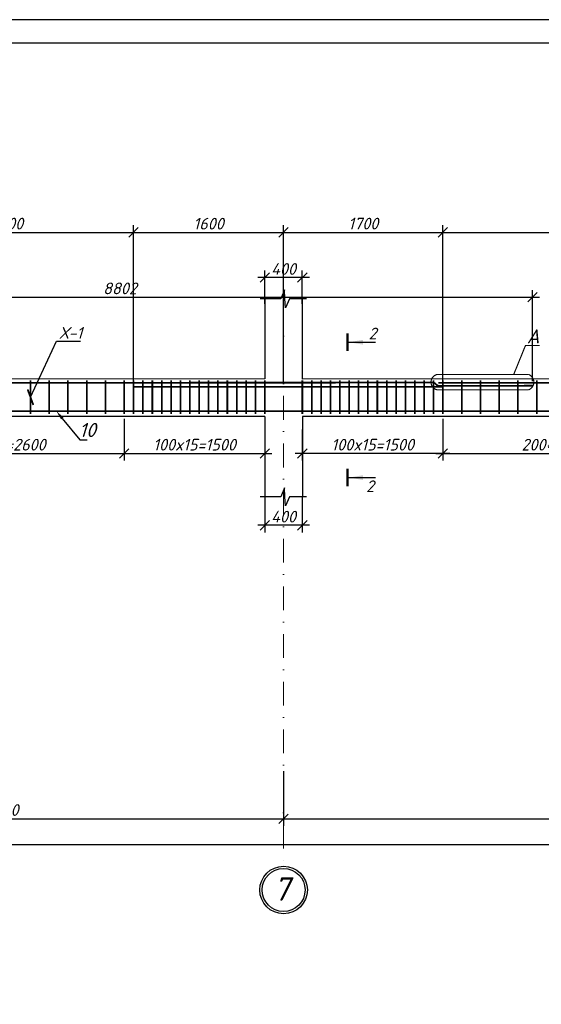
# Model space of a CAD drawing. Header units: millimetres. Extents: x -33345 to 4712671, y -3392 to 121473.
# Tile 544 of 656: x 2762499 to 2773628, y 65501 to 86501. Entities that reach past the tile are written whole.
import ezdxf
from ezdxf import colors
from ezdxf.entities.mleader import LeaderData, LeaderLine
from ezdxf.math import Vec2, Vec3

# ---------------------------------------------------------------- set-up
doc = ezdxf.new("R2010")
doc.units = ezdxf.units.MM
doc.linetypes.add('DASHDOTX2', pattern=[50.8, 25.4, -12.7, 0, -12.7])
doc.layers.add('0.25', color=7, linetype='Continuous', lineweight=25)
doc.layers.add('Лист', color=7, linetype='Continuous')
doc.styles.add('_text', font='isocpeui.ttf')
doc.styles.add('Arch-Dim', font='isocpeui.ttf', dxfattribs={"height": 200})
doc.styles.add('GOST 2.304', font='isocpeui.ttf')
doc.styles.add('Тохир', font='isocpeui.ttf', dxfattribs={"oblique": 2, "height": 250})
doc.dimstyles.new('Islom 94', dxfattribs={"dimtxt": 250, "dimasz": 200, "dimexe": 150, "dimexo": 100, "dimgap": 60, "dimtad": 1, "dimdec": 0, "dimtxsty": '_text', "dimblk": 'OBLIQUE', "dimcen": 0, "dimdle": 150, "dimadec": 0, "dimazin": 0, "dimtfac": 1, "dimtdec": 0, "dimtmove": 0, "dimatfit": 3, "dimfxl": 1, "dimarcsym": 0})

# ---------------------------------------------------------------- blocks, each defined once
blk = doc.blocks.new('*U327')
at = {"layer": '0.25', "color": 5, "linetype": 'Continuous', "lineweight": 25, "ltscale": 100}
blk.add_lwpolyline([(-125914, 0), (0, 0), (0, 42000), (-125914, 42000), (-125914, 0)], dxfattribs=at)
at = {"layer": '0.25', "color": 7, "linetype": 'Continuous', "lineweight": 30, "ltscale": 100}
blk.add_lwpolyline([(-123914, 500), (-500, 500), (-500, 41500), (-123914, 41500), (-123914, 500)], dxfattribs=at)
blk = doc.blocks.new('_Oblique')
at = {"color": 0, "linetype": 'ByBlock', "lineweight": -2}
blk.add_line((-0.5, -0.5), (0.5, 0.5), dxfattribs=at)
blk = doc.blocks.new('*D1346')
at = {"color": 0, "lineweight": -2, "ltscale": 10, "transparency": 16777216}
for p, q in [((2767729, 76322), (2767729, 75567)), ((2768529, 76322), (2768529, 75567)), ((2768679, 75717), (2767579, 75717))]:
    blk.add_line(p, q, dxfattribs=at)
at = {"layer": 'Defpoints', "color": 0, "ltscale": 10, "transparency": 16777216}
for p in [(2767729, 76422), (2768529, 76422), (2767729, 75717)]:
    blk.add_point(p, dxfattribs=at)
at = {"color": 0, "lineweight": -2, "ltscale": 10, "transparency": 16777216, "xscale": 200, "yscale": 200, "zscale": 200, "rotation": 180}
blk.add_blockref('_Oblique', (2767729, 75717), dxfattribs=at)
at = {"color": 0, "lineweight": -2, "ltscale": 10, "transparency": 16777216, "xscale": 200, "yscale": 200, "zscale": 200}
blk.add_blockref('_Oblique', (2768529, 75717), dxfattribs=at)
at = {"color": 0, "ltscale": 10, "transparency": 16777216, "insert": (2768129, 75902), "char_height": 250, "attachment_point": 5, "style": '_text'}
blk.add_mtext('400', dxfattribs=at)
blk = doc.blocks.new('*D1347')
at = {"color": 0, "lineweight": -2, "ltscale": 10, "transparency": 16777216}
for p, q in [((2767729, 80439), (2767729, 81150)), ((2768529, 80439), (2768529, 81150)), ((2768679, 81000), (2767579, 81000))]:
    blk.add_line(p, q, dxfattribs=at)
at = {"layer": 'Defpoints', "color": 0, "ltscale": 10, "transparency": 16777216}
for p in [(2767729, 81000), (2767729, 80339), (2768529, 80339)]:
    blk.add_point(p, dxfattribs=at)
at = {"color": 0, "lineweight": -2, "ltscale": 10, "transparency": 16777216, "xscale": 200, "yscale": 200, "zscale": 200, "rotation": 180}
blk.add_blockref('_Oblique', (2767729, 81000), dxfattribs=at)
at = {"color": 0, "lineweight": -2, "ltscale": 10, "transparency": 16777216, "xscale": 200, "yscale": 200, "zscale": 200}
blk.add_blockref('_Oblique', (2768529, 81000), dxfattribs=at)
at = {"color": 0, "ltscale": 10, "transparency": 16777216, "insert": (2768129, 81185), "char_height": 250, "attachment_point": 5, "style": '_text'}
blk.add_mtext('400', dxfattribs=at)
blk = doc.blocks.new('*D2859')
at = {"color": 0, "lineweight": -2, "ltscale": 10, "transparency": 16777216}
for p, q in [((2812929, 77052), (2812929, 68756)), ((2694129, 74194), (2694129, 68756)), ((2813079, 68906), (2693979, 68906))]:
    blk.add_line(p, q, dxfattribs=at)
at = {"layer": 'Defpoints', "color": 0, "ltscale": 10, "transparency": 16777216}
for p in [(2812929, 77152), (2694129, 74294, 1359241), (2694129, 68906)]:
    blk.add_point(p, dxfattribs=at)
at = {"color": 0, "lineweight": -2, "ltscale": 10, "transparency": 16777216, "xscale": 200, "yscale": 200, "zscale": 200, "rotation": 180}
blk.add_blockref('_Oblique', (2694129, 68906), dxfattribs=at)
at = {"color": 0, "lineweight": -2, "ltscale": 10, "transparency": 16777216, "xscale": 200, "yscale": 200, "zscale": 200}
blk.add_blockref('_Oblique', (2812929, 68906), dxfattribs=at)
at = {"color": 0, "ltscale": 10, "transparency": 16777216, "insert": (2753529, 69091), "char_height": 250, "attachment_point": 5, "style": '_text'}
blk.add_mtext('59400', dxfattribs=at)
blk = doc.blocks.new('*D1404')
at = {"color": 0, "lineweight": -2, "ltscale": 10, "transparency": 16777216}
for p, q in [((2764729, 77991), (2764729, 77102)), ((2767729, 77759), (2767729, 77102)), ((2764579, 77252), (2767879, 77252))]:
    blk.add_line(p, q, dxfattribs=at)
at = {"layer": 'Defpoints', "color": 0, "ltscale": 10, "transparency": 16777216}
for p in [(2764729, 78091), (2767729, 77859), (2767729, 77252)]:
    blk.add_point(p, dxfattribs=at)
at = {"color": 0, "lineweight": -2, "ltscale": 10, "transparency": 16777216, "xscale": 200, "yscale": 200, "zscale": 200, "rotation": 180}
blk.add_blockref('_Oblique', (2764729, 77252), dxfattribs=at)
at = {"color": 0, "lineweight": -2, "ltscale": 10, "transparency": 16777216, "xscale": 200, "yscale": 200, "zscale": 200}
blk.add_blockref('_Oblique', (2767729, 77252), dxfattribs=at)
at = {"color": 0, "ltscale": 10, "transparency": 16777216, "insert": (2766229, 77437), "char_height": 250, "attachment_point": 5, "style": '_text'}
blk.add_mtext('100x15=1500', dxfattribs=at)
blk = doc.blocks.new('*D1405')
at = {"color": 0, "lineweight": -2, "ltscale": 10, "transparency": 16777216}
for p, q in [((2759529, 77877), (2759529, 77102)), ((2764729, 77877), (2764729, 77102)), ((2759379, 77252), (2764879, 77252))]:
    blk.add_line(p, q, dxfattribs=at)
at = {"layer": 'Defpoints', "color": 0, "ltscale": 10, "transparency": 16777216}
for p in [(2759529, 77977, 1359241), (2764729, 77977, 1359241), (2764729, 77252)]:
    blk.add_point(p, dxfattribs=at)
at = {"color": 0, "lineweight": -2, "ltscale": 10, "transparency": 16777216, "xscale": 200, "yscale": 200, "zscale": 200, "rotation": 180}
blk.add_blockref('_Oblique', (2759529, 77252), dxfattribs=at)
at = {"color": 0, "lineweight": -2, "ltscale": 10, "transparency": 16777216, "xscale": 200, "yscale": 200, "zscale": 200}
blk.add_blockref('_Oblique', (2764729, 77252), dxfattribs=at)
at = {"color": 0, "ltscale": 10, "transparency": 16777216, "insert": (2762129, 77437), "char_height": 250, "attachment_point": 5, "style": '_text'}
blk.add_mtext('200*13=2600', dxfattribs=at)
blk = doc.blocks.new('*D1461')
at = {"color": 0, "lineweight": -2, "ltscale": 10, "transparency": 16777216}
for p, q in [((2771529, 77877), (2771529, 77102)), ((2776729, 77877), (2776729, 77102)), ((2771379, 77252), (2776879, 77252))]:
    blk.add_line(p, q, dxfattribs=at)
at = {"layer": 'Defpoints', "color": 0, "ltscale": 10, "transparency": 16777216}
for p in [(2771529, 77977, 1359241), (2776729, 77977, 1359241), (2776729, 77252)]:
    blk.add_point(p, dxfattribs=at)
at = {"color": 0, "lineweight": -2, "ltscale": 10, "transparency": 16777216, "xscale": 200, "yscale": 200, "zscale": 200, "rotation": 180}
blk.add_blockref('_Oblique', (2771529, 77252), dxfattribs=at)
at = {"color": 0, "lineweight": -2, "ltscale": 10, "transparency": 16777216, "xscale": 200, "yscale": 200, "zscale": 200}
blk.add_blockref('_Oblique', (2776729, 77252), dxfattribs=at)
at = {"color": 0, "ltscale": 10, "transparency": 16777216, "insert": (2774129, 77437), "char_height": 250, "attachment_point": 5, "style": '_text'}
blk.add_mtext('200*13=2600', dxfattribs=at)
blk = doc.blocks.new('*D1470')
at = {"color": 0, "lineweight": -2, "ltscale": 10, "transparency": 16777216}
for p, q in [((2771529, 77991), (2771529, 77102)), ((2768529, 77759), (2768529, 77102)), ((2771679, 77252), (2768379, 77252))]:
    blk.add_line(p, q, dxfattribs=at)
at = {"layer": 'Defpoints', "color": 0, "ltscale": 10, "transparency": 16777216}
for p in [(2771529, 78091), (2768529, 77859), (2768529, 77252)]:
    blk.add_point(p, dxfattribs=at)
at = {"color": 0, "lineweight": -2, "ltscale": 10, "transparency": 16777216, "xscale": 200, "yscale": 200, "zscale": 200, "rotation": 180}
blk.add_blockref('_Oblique', (2768529, 77252), dxfattribs=at)
at = {"color": 0, "lineweight": -2, "ltscale": 10, "transparency": 16777216, "xscale": 200, "yscale": 200, "zscale": 200}
blk.add_blockref('_Oblique', (2771529, 77252), dxfattribs=at)
at = {"color": 0, "ltscale": 10, "transparency": 16777216, "insert": (2770029, 77437), "char_height": 250, "attachment_point": 5, "style": '_text'}
blk.add_mtext('100x15=1500', dxfattribs=at)
blk = doc.blocks.new('*D2918')
at = {"color": 0, "lineweight": -2, "transparency": 16777216}
for p, q in [((2759529, 78773), (2759529, 82116)), ((2764929, 78769), (2764929, 82116)), ((2759379, 81966), (2765079, 81966))]:
    blk.add_line(p, q, dxfattribs=at)
at = {"layer": 'Defpoints', "color": 0, "transparency": 16777216}
for p in [(2764929, 81966), (2759529, 78673, 1359241), (2764929, 78669, 1359241)]:
    blk.add_point(p, dxfattribs=at)
at = {"color": 0, "lineweight": -2, "transparency": 16777216, "xscale": 200, "yscale": 200, "zscale": 200, "rotation": 180}
blk.add_blockref('_Oblique', (2759529, 81966), dxfattribs=at)
at = {"color": 0, "lineweight": -2, "transparency": 16777216, "xscale": 200, "yscale": 200, "zscale": 200}
blk.add_blockref('_Oblique', (2764929, 81966), dxfattribs=at)
at = {"color": 0, "lineweight": 0, "transparency": 16777216, "insert": (2762229, 82153), "char_height": 250, "attachment_point": 5, "style": '_text'}
blk.add_mtext('2700', dxfattribs=at)
blk = doc.blocks.new('*D2919')
at = {"color": 0, "lineweight": -2, "transparency": 16777216}
for p, q in [((2764929, 78769), (2764929, 82116)), ((2768129, 78771), (2768129, 82116)), ((2764779, 81966), (2768279, 81966))]:
    blk.add_line(p, q, dxfattribs=at)
at = {"layer": 'Defpoints', "color": 0, "transparency": 16777216}
for p in [(2768129, 81966), (2764929, 78669, 1359241), (2768129, 78671, 1359241)]:
    blk.add_point(p, dxfattribs=at)
at = {"color": 0, "lineweight": -2, "transparency": 16777216, "xscale": 200, "yscale": 200, "zscale": 200, "rotation": 180}
blk.add_blockref('_Oblique', (2764929, 81966), dxfattribs=at)
at = {"color": 0, "lineweight": -2, "transparency": 16777216, "xscale": 200, "yscale": 200, "zscale": 200}
blk.add_blockref('_Oblique', (2768129, 81966), dxfattribs=at)
at = {"color": 0, "lineweight": 0, "transparency": 16777216, "insert": (2766529, 82151), "char_height": 250, "attachment_point": 5, "style": '_text'}
blk.add_mtext('1600', dxfattribs=at)
blk = doc.blocks.new('*D2920')
at = {"color": 0, "lineweight": -2, "transparency": 16777216}
for p, q in [((2768129, 78771), (2768129, 82116)), ((2771529, 78773), (2771529, 82116)), ((2767979, 81966), (2771679, 81966))]:
    blk.add_line(p, q, dxfattribs=at)
at = {"layer": 'Defpoints', "color": 0, "transparency": 16777216}
for p in [(2771529, 81966), (2768129, 78671, 1359241), (2771529, 78673, 1359241)]:
    blk.add_point(p, dxfattribs=at)
at = {"color": 0, "lineweight": -2, "transparency": 16777216, "xscale": 200, "yscale": 200, "zscale": 200, "rotation": 180}
blk.add_blockref('_Oblique', (2768129, 81966), dxfattribs=at)
at = {"color": 0, "lineweight": -2, "transparency": 16777216, "xscale": 200, "yscale": 200, "zscale": 200}
blk.add_blockref('_Oblique', (2771529, 81966), dxfattribs=at)
at = {"color": 0, "lineweight": 0, "transparency": 16777216, "insert": (2769829, 82153), "char_height": 250, "attachment_point": 5, "style": '_text'}
blk.add_mtext('1700', dxfattribs=at)
blk = doc.blocks.new('*D2921')
at = {"color": 0, "lineweight": -2, "transparency": 16777216}
for p, q in [((2771529, 78773), (2771529, 82116)), ((2776929, 78769), (2776929, 82116)), ((2771379, 81966), (2777079, 81966))]:
    blk.add_line(p, q, dxfattribs=at)
at = {"layer": 'Defpoints', "color": 0, "transparency": 16777216}
for p in [(2776929, 81966), (2771529, 78673, 1359241), (2776929, 78669, 1359241)]:
    blk.add_point(p, dxfattribs=at)
at = {"color": 0, "lineweight": -2, "transparency": 16777216, "xscale": 200, "yscale": 200, "zscale": 200, "rotation": 180}
blk.add_blockref('_Oblique', (2771529, 81966), dxfattribs=at)
at = {"color": 0, "lineweight": -2, "transparency": 16777216, "xscale": 200, "yscale": 200, "zscale": 200}
blk.add_blockref('_Oblique', (2776929, 81966), dxfattribs=at)
at = {"color": 0, "lineweight": 0, "transparency": 16777216, "insert": (2774229, 82153), "char_height": 250, "attachment_point": 5, "style": '_text'}
blk.add_mtext('2700', dxfattribs=at)
blk = doc.blocks.new('_ArchTick')
at = {"color": 0, "linetype": 'ByBlock', "const_width": 0.15}
blk.add_lwpolyline([(-0.5, -0.5), (0.5, 0.5)], dxfattribs=at)
blk = doc.blocks.new('*D2938')
at = {"color": 0, "lineweight": -2, "ltscale": 10, "transparency": 16777216}
for p, q in [((2768129, 70474), (2768129, 69310)), ((2756129, 70155), (2756129, 69310)), ((2755979, 69460), (2768279, 69460))]:
    blk.add_line(p, q, dxfattribs=at)
at = {"layer": 'Defpoints', "color": 0, "ltscale": 10, "transparency": 16777216}
for p in [(2768129, 70574), (2756129, 70255), (2768129, 69460)]:
    blk.add_point(p, dxfattribs=at)
at = {"color": 0, "lineweight": -2, "ltscale": 10, "transparency": 16777216, "xscale": 200, "yscale": 200, "zscale": 200, "rotation": 180}
blk.add_blockref('_Oblique', (2756129, 69460), dxfattribs=at)
at = {"color": 0, "lineweight": -2, "ltscale": 10, "transparency": 16777216, "xscale": 200, "yscale": 200, "zscale": 200}
blk.add_blockref('_Oblique', (2768129, 69460), dxfattribs=at)
at = {"color": 0, "ltscale": 10, "transparency": 16777216, "insert": (2762129, 69645), "char_height": 250, "attachment_point": 5, "style": '_text'}
blk.add_mtext('6000', dxfattribs=at)
blk = doc.blocks.new('*D2939')
at = {"color": 0, "lineweight": -2, "ltscale": 10, "transparency": 16777216}
for p, q in [((2768129, 70474), (2768129, 69310)), ((2780129, 70407), (2780129, 69310)), ((2767979, 69460), (2780279, 69460))]:
    blk.add_line(p, q, dxfattribs=at)
at = {"layer": 'Defpoints', "color": 0, "ltscale": 10, "transparency": 16777216}
for p in [(2768129, 70574), (2780129, 70507), (2780129, 69460)]:
    blk.add_point(p, dxfattribs=at)
at = {"color": 0, "lineweight": -2, "ltscale": 10, "transparency": 16777216, "xscale": 200, "yscale": 200, "zscale": 200, "rotation": 180}
blk.add_blockref('_Oblique', (2768129, 69460), dxfattribs=at)
at = {"color": 0, "lineweight": -2, "ltscale": 10, "transparency": 16777216, "xscale": 200, "yscale": 200, "zscale": 200}
blk.add_blockref('_Oblique', (2780129, 69460), dxfattribs=at)
at = {"color": 0, "ltscale": 10, "transparency": 16777216, "insert": (2774129, 69645), "char_height": 250, "attachment_point": 5, "style": '_text'}
blk.add_mtext('6000', dxfattribs=at)
blk = doc.blocks.new('*D2943')
at = {"color": 0, "lineweight": -2, "transparency": 16777216}
for p, q in [((2755837, 78855), (2755837, 80735)), ((2773441, 78795), (2773441, 80735)), ((2755687, 80585), (2773591, 80585))]:
    blk.add_line(p, q, dxfattribs=at)
at = {"layer": 'Defpoints', "color": 0, "transparency": 16777216}
for p in [(2773441, 80585), (2755837, 78755), (2773441, 78695, -1359241)]:
    blk.add_point(p, dxfattribs=at)
at = {"color": 0, "lineweight": -2, "transparency": 16777216, "xscale": 200, "yscale": 200, "zscale": 200, "rotation": 180}
blk.add_blockref('_Oblique', (2755837, 80585), dxfattribs=at)
at = {"color": 0, "lineweight": -2, "transparency": 16777216, "xscale": 200, "yscale": 200, "zscale": 200}
blk.add_blockref('_Oblique', (2773441, 80585), dxfattribs=at)
at = {"color": 0, "lineweight": 0, "transparency": 16777216, "insert": (2764639, 80770), "char_height": 250, "attachment_point": 5, "style": '_text'}
blk.add_mtext('8802', dxfattribs=at)

msp = doc.modelspace()

# ---------------------------------------------------------------- linework, layer by layer
at = {"color": 177, "ltscale": 10, "true_color": 0x293189}
for p, q in [((2767729.328, 80553.939), (2767729.328, 78841.039)), ((2767729.328, 80550.332), (2767729.328, 78841.039)), ((2767729.328, 78041.039), (2767729.328, 76324.533))]:
    msp.add_line(p, q, dxfattribs=at)
at = {"color": 1, "linetype": 'DASHDOTX2', "lineweight": 5, "ltscale": 20}
msp.add_line((2768129.483, 80510.221), (2768129.483, 68447.111), dxfattribs=at)
at = {"color": 177, "lineweight": 25, "ltscale": 10, "true_color": 0x293189}
for p, q in [((2768529.328, 78834.955), (2768529.328, 80550.332)), ((2767729.328, 78841.039), (2756529.328, 78834.955)), ((2779729.328, 78841.039), (2768529.328, 78834.955)), ((2767729.328, 78041.039), (2756529.328, 78038.644)), ((2779729.328, 78041.039), (2768529.328, 78038.644)), ((2768529.328, 78038.644), (2768529.328, 76324.533))]:
    msp.add_line(p, q, dxfattribs=at)
at = {"color": 116, "true_color": 0x136734}
for p, q in [((2769521.18, 79622.392), (2770092.888, 79622.393)), ((2769521.18, 76735.179), (2770092.888, 76735.18))]:
    msp.add_line(p, q, dxfattribs=at)
at = {"color": 7}
for points in [[(2768615.331, 80550.332), (2768257.925, 80550.332), (2768166.674, 80356.153), (2768157.891, 80549.22), (2768150.159, 80740.959), (2768068.397, 80550.332), (2767630.082, 80550.332)], [(2768615.331, 76324.533), (2768257.925, 76324.533), (2768166.674, 76130.353), (2768157.891, 76323.42), (2768150.159, 76515.16), (2768068.397, 76324.533), (2767630.082, 76324.533)]]:
    msp.add_lwpolyline(points, dxfattribs=at)
at = {"color": 116, "linetype": 'Continuous', "lineweight": 50, "ltscale": 100, "true_color": 0x136734}
for points in [[(2769496.181, 79437.668), (2769496.18, 79807.116)], [(2769496.181, 76550.455), (2769496.18, 76919.903)]]:
    msp.add_lwpolyline(points, dxfattribs=at)
at = {"color": 18, "true_color": 0x000000, "const_width": 25, "elevation": -1359241.496}
msp.add_lwpolyline([(2773038.619, 78934.496), (2773290.066, 79553.184), (2773594.877, 79552.169)], dxfattribs=at)
at = {"ltscale": 100, "const_width": 36.895, "elevation": -1359241.496}
for points in [[(2773440.671, 78695.24), (2771439.899, 78693.741), (2771439.899, 78693.741), (2771439.899, 78693.741), (2771439.899, 78693.741, -0.177499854), (2771401.118, 78707.94), (2771354.867, 78747.081, 0.177499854), (2771316.086, 78761.281), (2769809.118, 78760.683), (2755837.01, 78754.616)], [(2794039.531, 78695.24), (2792038.759, 78693.741), (2792038.759, 78693.741), (2792038.759, 78693.741), (2792038.759, 78693.741, -0.177499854), (2791999.978, 78707.94), (2791953.727, 78747.081, 0.177499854), (2791914.946, 78761.281), (2791859.978, 78760.683), (2771431.28, 78755.928)]]:
    msp.add_lwpolyline(points, format="xyb", dxfattribs=at)
at = {"color": 32, "ltscale": 100, "true_color": 0xcd6928, "const_width": 36.895}
for points in [[(2762729.328, 78810.129), (2762729.328, 78091.476)], [(2763129.328, 78810.129), (2763129.328, 78091.476)], [(2763529.328, 78810.129), (2763529.328, 78091.476)], [(2763929.328, 78810.129), (2763929.328, 78091.476)], [(2764329.328, 78810.129), (2764329.328, 78091.476)], [(2764729.328, 78810.129), (2764729.328, 78091.476)], [(2764929.328, 78810.129), (2764929.328, 78091.476)], [(2765129.328, 78810.129), (2765129.328, 78091.476)], [(2765329.328, 78810.129), (2765329.328, 78091.476)], [(2765329.328, 78810.129), (2765329.328, 78091.476)], [(2765529.328, 78810.129), (2765529.328, 78091.476)], [(2765729.328, 78810.129), (2765729.328, 78091.476)], [(2765929.328, 78810.129), (2765929.328, 78091.476)], [(2766129.328, 78810.129), (2766129.328, 78091.476)], [(2766329.328, 78810.129), (2766329.328, 78091.476)], [(2766529.328, 78810.129), (2766529.328, 78091.476)], [(2766729.328, 78810.129), (2766729.328, 78091.476)], [(2766929.328, 78810.129), (2766929.328, 78091.476)], [(2767129.328, 78810.129), (2767129.328, 78091.476)], [(2767329.328, 78810.129), (2767329.328, 78091.476)], [(2767529.328, 78810.129), (2767529.328, 78091.476)], [(2767729.328, 78810.129), (2767729.328, 78091.476)], [(2768529.328, 78810.129), (2768529.328, 78091.476)], [(2768729.328, 78810.129), (2768729.328, 78091.476)], [(2768929.328, 78810.129), (2768929.328, 78091.476)], [(2769129.328, 78810.129), (2769129.328, 78091.476)], [(2769329.328, 78810.129), (2769329.328, 78091.476)], [(2769529.328, 78810.129), (2769529.328, 78091.476)], [(2769729.328, 78810.129), (2769729.328, 78091.476)], [(2769929.328, 78810.129), (2769929.328, 78091.476)], [(2770129.328, 78810.129), (2770129.328, 78091.476)], [(2770329.328, 78810.129), (2770329.328, 78091.476)], [(2770529.328, 78810.129), (2770529.328, 78091.476)], [(2770729.328, 78810.129), (2770729.328, 78091.476)], [(2770929.328, 78810.129), (2770929.328, 78091.476)], [(2770929.328, 78810.129), (2770929.328, 78091.476)], [(2771129.328, 78810.129), (2771129.328, 78091.476)], [(2771329.328, 78810.129), (2771329.328, 78091.476)], [(2771529.328, 78810.129), (2771529.328, 78091.476)], [(2771929.328, 78810.129), (2771929.328, 78091.476)], [(2772329.328, 78810.129), (2772329.328, 78091.476)], [(2772729.328, 78810.129), (2772729.328, 78091.476)], [(2773129.328, 78810.129), (2773129.328, 78091.476)], [(2773529.328, 78810.129), (2773529.328, 78091.476)]]:
    msp.add_lwpolyline(points, dxfattribs=at)
at = {"color": 18, "true_color": 0x000000, "const_width": 25, "elevation": -1359241.496}
msp.add_lwpolyline([(2773360.372, 78608.572), (2771404.252, 78608.572, -0.795863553), (2771404.252, 78934.496), (2773360.372, 78934.496, -0.661963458), (2773360.372, 78608.572)], format="xyb", dxfattribs=at)
at = {"color": 5, "ltscale": 100, "const_width": 36.895}
msp.add_lwpolyline([(2764929.328, 78668.616), (2771529.328, 78672.533)], dxfattribs=at)
at = {"ltscale": 100, "const_width": 36.895}
msp.add_lwpolyline([(2777002.347, 78215.906), (2775001.576, 78218.124), (2775001.576, 78218.124), (2775001.576, 78218.124), (2775001.576, 78218.124, 0.177499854), (2774962.789, 78203.938), (2774916.524, 78164.814, -0.177499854), (2774877.738, 78150.629), (2768209.747, 78151.277), (2755837.118, 78153.359)], format="xyb", dxfattribs=at)
at = {"color": 18, "ltscale": 15, "true_color": 0x000000}
msp.add_circle((2768129.483, 67939.597), 507.514, dxfattribs=at)
at = {"color": 1, "lineweight": 30, "ltscale": 15}
msp.add_circle((2768129.483, 67939.597), 457.514, dxfattribs=at)
at = {"color": 116, "true_color": 0x136734}
for points in [[(2769521.18, 79622.392), (2769821.631, 79672.671), (2769821.631, 79572.115)], [(2769521.18, 76735.179), (2769821.631, 76785.458), (2769821.631, 76684.902)]]:
    msp.add_solid(points, dxfattribs=at)

# ---------------------------------------------------------------- block references
at = {"layer": 'Лист', "ltscale": 100, "transparency": 33554687}
msp.add_blockref('*U327', (2816119.017, 44501.326, 1359241.5), dxfattribs=at)

# ---------------------------------------------------------------- texts
at = {"color": 116, "true_color": 0x136734, "style": '_text'}
msp.add_text('2', height=250, dxfattribs=at).set_placement((2769890.234, 76426.34))
at = {"color": 116, "true_color": 0x136734, "insert": (2769943.655, 79933.296), "char_height": 250, "width": 186.33523, "attachment_point": 1, "style": '_text'}
msp.add_mtext('2', dxfattribs=at)
at = {"color": 18, "true_color": 0x000000, "insert": (2773317.911, 79896.773, -1359241.496), "char_height": 300, "width": 227.18182, "attachment_point": 1, "style": 'Arch-Dim'}
msp.add_mtext('A', dxfattribs=at)
at = {"insert": (2768259.156, 67711.611, 473082.499), "char_height": 500, "width": 333.15362, "attachment_point": 9, "style": 'GOST 2.304'}
msp.add_mtext('7', dxfattribs=at)

# ---------------------------------------------------------------- dimensions: what is measured, and where the dimension line sits
at = {"color": 154, "lineweight": 0}
for base, p1, p2, picture, middle in [((2764929.328, 81965.919, -1359241.496), (2759529.328, 78672.533), (2764929.328, 78668.616), '*D2918', (2762229.328, 82152.529, -1359241.496)), ((2768129.483, 81965.919, -1359241.496), (2764929.328, 78668.616), (2768129.483, 78670.515), '*D2919', (2766529.405, 82150.919, -1359241.496)), ((2771529.328, 81965.919, -1359241.496), (2768129.483, 78670.515), (2771529.328, 78672.533), '*D2920', (2769829.405, 82152.529, -1359241.496)), ((2776929.328, 81965.919, -1359241.496), (2771529.328, 78672.533), (2776929.328, 78668.616), '*D2921', (2774229.328, 82152.529, -1359241.496)), ((2773440.671, 80584.55), (2755837.01, 78754.616), (2773440.671, 78695.24, -1359241.496), '*D2943', (2764638.841, 80769.55))]:
    dim = msp.add_linear_dim(base=base, p1=p1, p2=p2, dimstyle='Islom 94', override={"dimlfac": 0.5, "dimtmove": 1}, dxfattribs=at)
    dim.commit()
    dim.dimension.update_dxf_attribs({"geometry": picture, "text_midpoint": middle})
at = {"color": 177, "ltscale": 10, "true_color": 0x293189}
for base, p1, p2, text, picture, middle in [((2767729.328, 80999.817), (2768529.328, 80338.989), (2767729.328, 80338.989), '400', '*D1347', (2768129.328, 81184.817)), ((2764729.328, 77251.951, -1359241.496), (2759529.328, 77977.376), (2764729.328, 77977.376), '200*13=<>', '*D1405', (2762129.328, 77436.951, -1359241.496)), ((2768529.328, 77251.951), (2771529.328, 78091.476), (2768529.328, 77859.271), '100x15=<>', '*D1470', (2770029.328, 77436.951)), ((2776729.328, 77251.951, -1359241.496), (2771529.328, 77977.376), (2776729.328, 77977.376), '200*13=<>', '*D1461', (2774129.328, 77436.951, -1359241.496)), ((2767729.328, 75717.454), (2768529.328, 76421.806), (2767729.328, 76421.806), '400', '*D1346', (2768129.328, 75902.454))]:
    dim = msp.add_linear_dim(base=base, p1=p1, p2=p2, text=text, dimstyle='Islom 94', override={"dimlfac": 0.5}, dxfattribs=at)
    dim.commit()
    dim.dimension.update_dxf_attribs({"geometry": picture, "text_midpoint": middle})
dim = msp.add_linear_dim(base=(2767729.328, 77251.951), p1=(2764729.328, 78091.476), p2=(2767729.328, 77859.271), angle=180, text='100x15=<>', dimstyle='Islom 94', override={"dimlfac": 0.5}, dxfattribs=at)
dim.commit()
dim.dimension.update_dxf_attribs({"geometry": '*D1404', "text_midpoint": (2766229.328, 77436.951)})
for base, p1, p2, picture, middle in [((2694129.483, 68906.337, -1359241.496), (2812929.483, 77151.696, -1359241.496), (2694129.483, 74293.565), '*D2859', (2753529.483, 69091.337, -1359241.496)), ((2768129.483, 69459.503), (2756129.483, 70254.915), (2768129.483, 70573.924), '*D2938', (2762129.483, 69644.503)), ((2780129.483, 69459.503), (2768129.483, 70573.924), (2780129.483, 70507.061), '*D2939', (2774129.483, 69644.503))]:
    dim = msp.add_linear_dim(base=base, p1=p1, p2=p2, dimstyle='Islom 94', override={"dimlfac": 0.5}, dxfattribs=at)
    dim.commit()
    dim.dimension.update_dxf_attribs({"geometry": picture, "text_midpoint": middle})

# ---------------------------------------------------------------- leaders
at = {"lineweight": 25}
ml = msp.add_multileader_mtext('Standard', dxfattribs=at)
ml.set_content('Х-1', color=256, style='Тохир')
ml.set_leader_properties()
ml.set_arrow_properties(name='ARCHTICK')
ml.build(insert=Vec2(0, 0))
ml.multileader.update_dxf_attribs({"text_left_attachment_type": 6, "text_right_attachment_type": 6, "dogleg_length": 0.36, "arrow_head_size": 250})
ctx = ml.context
ctx.base_point, ctx.char_height, ctx.arrow_head_size, ctx.plane_origin = Vec3(2763284.502, 79645.892), 250, 250, Vec3(2743926.029, 75472.118)
ctx.left_attachment, ctx.right_attachment, ctx.text_align_type = 6, 6, 1
notes = []
notes.append((ctx, [(1, (1, 1, 0), (2763284.142, 79645.892), (1, 0), 0.36, [(0, [(2762729.328, 78450.802)], 0, [])])]))
ctx.mtext.insert, ctx.mtext.alignment, ctx.mtext.flow_direction = Vec3(2763589.551, 79945.892), 2, 5
at = {"color": 226, "lineweight": 25, "true_color": 0x691c66}
ml = msp.add_multileader_mtext('Standard', dxfattribs=at)
ml.set_content('10', color=(105, 28, 102), style='Тохир')
ml.set_leader_properties()
ml.build(insert=Vec2(0, 0))
ml.multileader.update_dxf_attribs({"text_left_attachment_type": 6, "text_right_attachment_type": 6, "dogleg_length": 0.36, "arrow_head_size": 200})
ctx = ml.context
ctx.base_point, ctx.char_height, ctx.arrow_head_size, ctx.plane_origin = Vec3(2763784.648, 77540.128), 300, 200, Vec3(2740330.008, 73646.885)
ctx.left_attachment, ctx.right_attachment, ctx.text_align_type = 6, 6, 1
notes.append((ctx, [(1, (1, 1, 0), (2763784.288, 77540.128), (1, 0), 0.36, [(0, [(2763280.891, 78152.924)], 0, [])])]))
ctx.mtext.insert, ctx.mtext.width, ctx.mtext.alignment, ctx.mtext.flow_direction = Vec3(2763942.909, 77900.128), 148.95385, 2, 5
for ctx, leaders in notes:
    for number, flags, end, landing, length, lines in leaders:
        leader = LeaderData()
        leader.index, (leader.has_last_leader_line, leader.has_dogleg_vector, leader.attachment_direction) = number, flags
        leader.last_leader_point, leader.dogleg_vector, leader.dogleg_length = Vec3(end), Vec3(landing), length
        for number, points, colour, breaks in lines:
            line = LeaderLine()
            line.index, line.vertices, line.color, line.breaks = number, Vec3.list(points), colors.encode_raw_color(colour), breaks
            leader.lines.append(line)
        ctx.leaders.append(leader)

doc.saveas('drawing.dxf')
